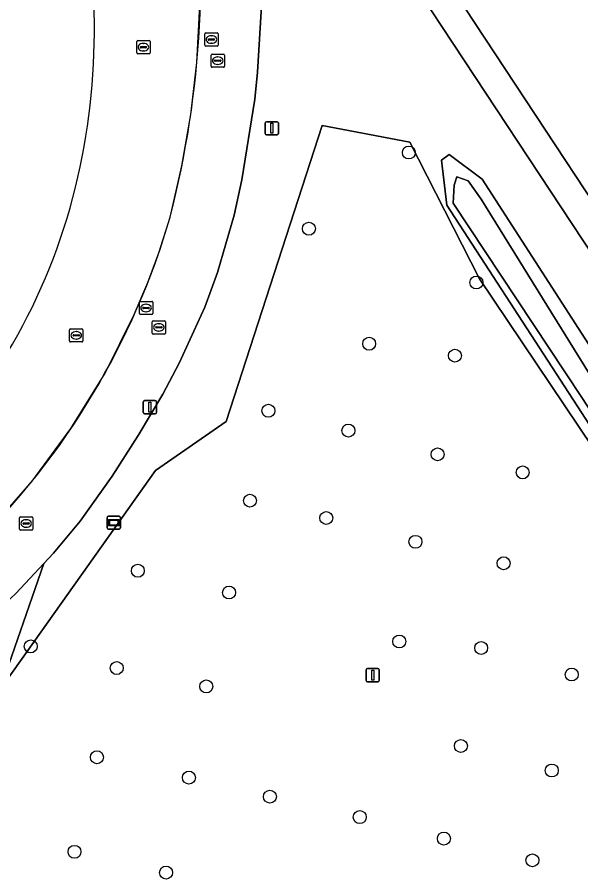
# Model space of a CAD drawing. Extents: x 155018 to 156648, y 383979 to 385733.
# Drawn here: x 156093.9 to 156136.5, y 384791.5 to 384856.3 of the extents above; entities that cross this region are included whole.
import ezdxf

# ---------------------------------------------------------------- set-up
doc = ezdxf.new("R2010")
doc.units = 0
for name, color, linetype in [('IMGEO_Afsluitpaal', 7, 'Continuous'), ('IMGEO_Boom', 7, 'Continuous'), ('IMGEO_Groenvoorziening', 7, 'Continuous'), ('IMGEO_Lichtmast', 7, 'Continuous'), ('IMGEO_Lijnafwatering', 7, 'Continuous'), ('IMGEO_Oever', 7, 'Continuous'), ('IMGEO_Parkeervlak_open', 7, 'Continuous'), ('IMGEO_Rijbaan_lokaal_gesloten', 7, 'Continuous'), ('IMGEO_Rijbaan_regionaal_gesloten', 7, 'Continuous'), ('IMGEO_Rioolput', 7, 'Continuous'), ('IMGEO_Voetpad_open', 7, 'Continuous'), ('IMGEO_Waterloop', 7, 'Continuous'), ('IMGEO_Wegwijzer', 7, 'Continuous')]:
    doc.layers.add(name, color=color, linetype=linetype)

msp = doc.modelspace()

# ---------------------------------------------------------------- linework, layer by layer
at = {"layer": 'IMGEO_Afsluitpaal'}
for p, q in [((156120.259, 384806.166), (156120.259, 384806.966)), ((156120.259, 384806.966), (156120.259, 384806.166)), ((156120.359, 384807.066), (156121.149, 384807.066)), ((156121.149, 384807.066), (156120.359, 384807.066)), ((156121.249, 384806.966), (156121.249, 384806.166)), ((156121.249, 384806.166), (156121.249, 384806.966)), ((156121.149, 384806.066), (156120.359, 384806.066)), ((156120.359, 384806.066), (156121.149, 384806.066))]:
    msp.add_line(p, q, dxfattribs=at)
msp.add_lwpolyline([(156120.679, 384806.941), (156120.829, 384806.941), (156120.829, 384806.191), (156120.679, 384806.191), (156120.679, 384806.941)], dxfattribs=at)
for centre, start, end in [((156120.359, 384806.966), 90, 180), ((156120.359, 384806.966), 90, 180), ((156121.149, 384806.966), 0, 90), ((156121.149, 384806.966), 360, 90), ((156120.359, 384806.166), 180, 270), ((156120.359, 384806.166), 180, 270), ((156121.149, 384806.166), 270, 0), ((156121.149, 384806.166), 270, 0)]:
    msp.add_arc(centre, 0.1, start, end, dxfattribs=at)
at = {"layer": 'IMGEO_Boom'}
for centre in [(156123.482, 384846.073), (156115.933, 384840.312), (156128.588, 384836.248), (156120.486, 384831.619), (156126.967, 384830.719), (156112.873, 384826.552), (156118.917, 384825.06), (156125.656, 384823.26), (156132.086, 384821.896), (156111.484, 384819.762), (156117.245, 384818.45), (156123.984, 384816.65), (156103.009, 384814.463), (156130.645, 384815.029), (156109.902, 384812.817), (156094.917, 384808.743), (156122.762, 384809.114), (156128.948, 384808.625), (156101.414, 384807.107), (156135.789, 384806.619), (156108.179, 384805.719), (156127.417, 384801.217), (156099.922, 384800.369), (156134.285, 384799.366), (156106.867, 384798.826), (156112.988, 384797.385), (156119.778, 384795.842), (156126.131, 384794.222), (156098.225, 384793.219), (156132.819, 384792.576), (156105.144, 384791.65)]:
    msp.add_circle(centre, 0.489, dxfattribs=at)
at = {"layer": 'IMGEO_Groenvoorziening'}
for points in [[(156154.439, 384812.217), (156145.613, 384825.825), (156122.764, 384860.499)], [(156112.387, 384857.555), (156112.046, 384852.138), (156111.854, 384850.112), (156110.875, 384844.008), (156110.281, 384841.339), (156109.041, 384837.007), (156108.071, 384834.386), (156106.14, 384830.157), (156104.886, 384827.818), (156103.044, 384824.696), (156101.063, 384821.599), (156098.642, 384818.219), (156096.65, 384815.786), (156095.909, 384815), (156092.608, 384805.486), (156104.34, 384822.039), (156109.681, 384825.736), (156116.935, 384848.113)], [(156063.784, 384665.047), (156070.694, 384667.747), (156080.587, 384681.206), (156086.197, 384689.897), (156102.819, 384701.872), (156112.137, 384703.172), (156128.027, 384711.937), (156144.099, 384710.771), (156154.765, 384714.834), (156193.62, 384706.064), (156194.882, 384713.157), (156181.763, 384744.983), (156159.902, 384780.041), (156161.399, 384786.097), (156144.509, 384812.164), (156139.541, 384820.551), (156128.811, 384836.516), (156123.571, 384846.858), (156116.935, 384848.113), (156109.681, 384825.736), (156104.34, 384822.039), (156092.608, 384805.486), (156090.76, 384800.161)], [(156116.935, 384848.113), (156123.571, 384846.858), (156128.811, 384836.516), (156139.541, 384820.551), (156144.509, 384812.164), (156161.399, 384786.097), (156159.902, 384780.041), (156181.763, 384744.983), (156194.882, 384713.157), (156193.62, 384706.064), (156154.765, 384714.834), (156144.099, 384710.771), (156128.027, 384711.937), (156112.137, 384703.172), (156102.819, 384701.872), (156086.197, 384689.897), (156080.587, 384681.206), (156070.694, 384667.747), (156063.784, 384665.047)], [(156140.024, 384821.031), (156126.343, 384842.095), (156125.95, 384845.484), (156126.53, 384845.926), (156129.029, 384844.061), (156154.651, 384804.297)], [(156090.76, 384800.161), (156092.608, 384805.486), (156095.909, 384815), (156093.781, 384812.744), (156091.492, 384810.628), (156088.705, 384808.271), (156080.605, 384801.755), (156085.969, 384798.061)]]:
    msp.add_lwpolyline(points, dxfattribs=at)
at = {"layer": 'IMGEO_Lichtmast'}
for p, q in [((156112.636, 384847.505), (156112.636, 384848.305)), ((156112.636, 384848.305), (156112.636, 384847.505)), ((156112.736, 384848.405), (156113.526, 384848.405)), ((156113.526, 384848.405), (156112.736, 384848.405)), ((156113.626, 384848.305), (156113.626, 384847.505)), ((156113.626, 384847.505), (156113.626, 384848.305)), ((156113.526, 384847.405), (156112.736, 384847.405)), ((156112.736, 384847.405), (156113.526, 384847.405)), ((156103.522, 384827.33), (156104.312, 384827.33)), ((156104.312, 384827.33), (156103.522, 384827.33)), ((156103.422, 384826.43), (156103.422, 384827.23)), ((156103.422, 384827.23), (156103.422, 384826.43)), ((156104.412, 384827.23), (156104.412, 384826.43)), ((156104.412, 384826.43), (156104.412, 384827.23)), ((156104.312, 384826.33), (156103.522, 384826.33)), ((156103.522, 384826.33), (156104.312, 384826.33))]:
    msp.add_line(p, q, dxfattribs=at)
for points in [[(156113.056, 384848.28), (156113.206, 384848.28), (156113.206, 384847.53), (156113.056, 384847.53), (156113.056, 384848.28)], [(156103.842, 384827.205), (156103.992, 384827.205), (156103.992, 384826.455), (156103.842, 384826.455), (156103.842, 384827.205)]]:
    msp.add_lwpolyline(points, dxfattribs=at)
for centre, start, end in [((156112.736, 384848.305), 90, 180), ((156112.736, 384848.305), 90, 180), ((156113.526, 384848.305), 0, 90), ((156113.526, 384848.305), 360, 90), ((156112.736, 384847.505), 180, 270), ((156112.736, 384847.505), 180, 270), ((156113.526, 384847.505), 270, 0), ((156113.526, 384847.505), 270, 0), ((156103.522, 384827.23), 90, 180), ((156103.522, 384827.23), 90, 180), ((156104.312, 384827.23), 0, 90), ((156104.312, 384827.23), 360, 90), ((156103.522, 384826.43), 180, 270), ((156103.522, 384826.43), 180, 270), ((156104.312, 384826.43), 270, 0), ((156104.312, 384826.43), 270, 0)]:
    msp.add_arc(centre, 0.1, start, end, dxfattribs=at)
at = {"layer": 'IMGEO_Lijnafwatering'}
for points in [[(156107.472, 384852.885), (156107.768, 384858.673), (156107.609, 384864.466), (156106.995, 384870.228), (156106.878, 384871.003), (156106.754, 384871.777), (156106.622, 384872.549)], [(156102.739, 384833.821), (156103.756, 384836.238), (156104.661, 384838.698), (156105.454, 384841.198), (156106.336, 384845.056), (156107.009, 384848.955), (156107.472, 384852.885)], [(156091.767, 384817.526), (156095.025, 384821.231), (156097.953, 384825.202), (156100.531, 384829.408), (156102.739, 384833.821)]]:
    msp.add_lwpolyline(points, dxfattribs=at)
at = {"layer": 'IMGEO_Oever'}
for points in [[(156154.651, 384804.297), (156129.029, 384844.061), (156126.53, 384845.926), (156125.95, 384845.484), (156126.343, 384842.095), (156140.024, 384821.031)], [(156164.255, 384783.219), (156158.352, 384793.665), (156154.127, 384800.757), (156136.505, 384827.636), (156126.824, 384842.243), (156126.909, 384843.602), (156127.121, 384844.239), (156127.97, 384843.941), (156128.947, 384842.54), (156138.544, 384827.041), (156160.072, 384794.175), (156165.72, 384783.814)]]:
    msp.add_lwpolyline(points, dxfattribs=at)
at = {"layer": 'IMGEO_Parkeervlak_open'}
for centre, radius, start, end in [((156048.434, 384855.467), 51.299, 346.44618, 14.48068), ((156054.428, 384854.192), 45.174, 313.73359, 346.237)]:
    msp.add_arc(centre, radius, start, end, dxfattribs=at)
at = {"layer": 'IMGEO_Rijbaan_lokaal_gesloten'}
for centre, radius, start, end in [((156034.072, 384859.543), 73.702, 345.58702, 8.33582), ((156048.434, 384855.467), 51.299, 346.44618, 14.48068), ((156054.428, 384854.192), 45.174, 313.73359, 346.237), ((156050.236, 384857.333), 57.527, 314.44675, 343.71161)]:
    msp.add_arc(centre, radius, start, end, dxfattribs=at)
at = {"layer": 'IMGEO_Rijbaan_regionaal_gesloten'}
for points in [[(156101.888, 384888.964), (156105.932, 384890.773), (156107.263, 384887.8), (156107.9, 384886.303), (156108.435, 384884.779), (156109.048, 384882.878), (156110.146, 384883.543), (156110.261, 384883.612), (156112.32, 384880.256), (156123.499, 384863.355), (156123.904, 384862.81), (156147.458, 384827.064)], [(156093.781, 384812.744), (156095.909, 384815), (156096.65, 384815.786), (156098.642, 384818.219), (156101.063, 384821.599), (156103.044, 384824.696), (156104.886, 384827.818), (156106.14, 384830.157), (156108.071, 384834.386), (156109.041, 384837.007), (156110.281, 384841.339), (156110.875, 384844.008), (156111.854, 384850.112), (156112.046, 384852.138), (156112.387, 384857.555)]]:
    msp.add_lwpolyline(points, dxfattribs=at)
for centre, radius, start, end in [((156034.072, 384859.543), 73.702, 345.58702, 8.33582), ((156050.236, 384857.333), 57.527, 314.44675, 343.71161)]:
    msp.add_arc(centre, radius, start, end, dxfattribs=at)
at = {"layer": 'IMGEO_Rioolput'}
for p, q in [((156108.142, 384855.117), (156108.994, 384855.117)), ((156103.003, 384854.535), (156103.855, 384854.535)), ((156108.067, 384854.191), (156108.067, 384855.043)), ((156108.326, 384854.611), (156108.326, 384854.623)), ((156108.764, 384854.574), (156108.366, 384854.574)), ((156108.369, 384854.66), (156108.767, 384854.66)), ((156108.555, 384854.897), (156108.58, 384854.897)), ((156108.81, 384854.623), (156108.81, 384854.611)), ((156109.068, 384855.043), (156109.068, 384854.191)), ((156102.928, 384853.609), (156102.928, 384854.461)), ((156103.187, 384854.029), (156103.187, 384854.041)), ((156103.625, 384853.992), (156103.227, 384853.992)), ((156103.23, 384854.078), (156103.628, 384854.078)), ((156103.416, 384854.315), (156103.441, 384854.315)), ((156103.671, 384854.041), (156103.671, 384854.029)), ((156103.929, 384854.461), (156103.929, 384853.609)), ((156108.994, 384854.117), (156108.142, 384854.117)), ((156108.578, 384854.337), (156108.553, 384854.337)), ((156103.855, 384853.535), (156103.003, 384853.535)), ((156103.439, 384853.755), (156103.414, 384853.755)), ((156108.546, 384852.588), (156108.546, 384853.44)), ((156108.621, 384853.514), (156109.473, 384853.514)), ((156109.034, 384853.294), (156109.059, 384853.294)), ((156109.547, 384853.44), (156109.547, 384852.588)), ((156108.805, 384853.008), (156108.805, 384853.02)), ((156109.243, 384852.971), (156108.845, 384852.971)), ((156108.848, 384853.057), (156109.246, 384853.057)), ((156109.057, 384852.734), (156109.032, 384852.734)), ((156109.289, 384853.02), (156109.289, 384853.008)), ((156109.473, 384852.514), (156108.621, 384852.514)), ((156103.13, 384833.898), (156103.13, 384834.75)), ((156103.205, 384834.824), (156104.057, 384834.824)), ((156103.432, 384834.367), (156103.83, 384834.367)), ((156103.618, 384834.604), (156103.643, 384834.604)), ((156104.131, 384834.75), (156104.131, 384833.898)), ((156104.057, 384833.824), (156103.205, 384833.824)), ((156103.389, 384834.318), (156103.389, 384834.33)), ((156103.827, 384834.281), (156103.429, 384834.281)), ((156103.641, 384834.044), (156103.616, 384834.044)), ((156103.873, 384834.33), (156103.873, 384834.318)), ((156104.098, 384832.428), (156104.098, 384833.28)), ((156104.173, 384833.354), (156105.025, 384833.354)), ((156104.586, 384833.134), (156104.611, 384833.134)), ((156105.099, 384833.28), (156105.099, 384832.428)), ((156097.853, 384831.828), (156097.853, 384832.68)), ((156097.928, 384832.754), (156098.78, 384832.754)), ((156098.341, 384832.534), (156098.366, 384832.534)), ((156098.854, 384832.68), (156098.854, 384831.828)), ((156104.357, 384832.848), (156104.357, 384832.86)), ((156104.795, 384832.811), (156104.397, 384832.811)), ((156104.4, 384832.897), (156104.798, 384832.897)), ((156104.609, 384832.574), (156104.584, 384832.574)), ((156104.841, 384832.86), (156104.841, 384832.848)), ((156098.112, 384832.248), (156098.112, 384832.26)), ((156098.55, 384832.211), (156098.152, 384832.211)), ((156098.155, 384832.297), (156098.553, 384832.297)), ((156098.364, 384831.974), (156098.339, 384831.974)), ((156098.596, 384832.26), (156098.596, 384832.248)), ((156105.025, 384832.354), (156104.173, 384832.354)), ((156098.78, 384831.754), (156097.928, 384831.754)), ((156094.072, 384817.61), (156094.072, 384818.462)), ((156094.147, 384818.536), (156094.999, 384818.536)), ((156094.56, 384818.316), (156094.585, 384818.316)), ((156095.073, 384818.462), (156095.073, 384817.61)), ((156094.999, 384817.536), (156094.147, 384817.536)), ((156094.331, 384818.03), (156094.331, 384818.042)), ((156094.769, 384817.993), (156094.371, 384817.993)), ((156094.374, 384818.079), (156094.772, 384818.079)), ((156094.583, 384817.756), (156094.558, 384817.756)), ((156094.815, 384818.042), (156094.815, 384818.03))]:
    msp.add_line(p, q, dxfattribs=at)
for points in [[(156108.142, 384855.117), (156108.994, 384855.117)], [(156103.003, 384854.535), (156103.855, 384854.535)], [(156108.067, 384854.191), (156108.067, 384855.043)], [(156109.068, 384855.043), (156109.068, 384854.191)], [(156102.928, 384853.609), (156102.928, 384854.461)], [(156103.929, 384854.461), (156103.929, 384853.609)], [(156108.994, 384854.117), (156108.142, 384854.117)], [(156103.855, 384853.535), (156103.003, 384853.535)], [(156108.546, 384852.588), (156108.546, 384853.44)], [(156108.621, 384853.514), (156109.473, 384853.514)], [(156109.547, 384853.44), (156109.547, 384852.588)], [(156109.473, 384852.514), (156108.621, 384852.514)], [(156103.13, 384833.898), (156103.13, 384834.75)], [(156103.205, 384834.824), (156104.057, 384834.824)], [(156104.131, 384834.75), (156104.131, 384833.898)], [(156104.057, 384833.824), (156103.205, 384833.824)], [(156104.098, 384832.428), (156104.098, 384833.28)], [(156104.173, 384833.354), (156105.025, 384833.354)], [(156105.099, 384833.28), (156105.099, 384832.428)], [(156097.853, 384831.828), (156097.853, 384832.68)], [(156097.928, 384832.754), (156098.78, 384832.754)], [(156098.854, 384832.68), (156098.854, 384831.828)], [(156105.025, 384832.354), (156104.173, 384832.354)], [(156098.78, 384831.754), (156097.928, 384831.754)], [(156094.072, 384817.61), (156094.072, 384818.462)], [(156094.147, 384818.536), (156094.999, 384818.536)], [(156095.073, 384818.462), (156095.073, 384817.61)], [(156094.999, 384817.536), (156094.147, 384817.536)]]:
    msp.add_lwpolyline(points, dxfattribs=at)
for centre, radius, start, end in [((156108.144, 384855.041), 0.0765, 91.55205, 178.44795), ((156108.144, 384855.041), 0.0765, 91.55205, 178.44795), ((156108.992, 384855.041), 0.0765, 1.55205, 88.44795), ((156108.992, 384855.041), 0.0765, 1.55205, 88.44795), ((156103.005, 384854.459), 0.0765, 91.55205, 178.44795), ((156103.005, 384854.459), 0.0765, 91.55205, 178.44795), ((156103.853, 384854.459), 0.0765, 1.55205, 88.44795), ((156103.853, 384854.459), 0.0765, 1.55205, 88.44795), ((156108.366, 384854.62), 0.0403, 85.87752, 175.75265), ((156108.363, 384854.61), 0.0366, 178.93798, 274.71019), ((156108.767, 384854.617), 0.043, 264.86636, 352.45326), ((156108.771, 384854.622), 0.0386, 1.73085, 96.63898), ((156103.227, 384854.038), 0.0403, 85.87752, 175.75265), ((156103.224, 384854.028), 0.0366, 178.93798, 274.71019), ((156103.628, 384854.035), 0.043, 264.86636, 352.45326), ((156103.632, 384854.04), 0.0386, 1.73085, 96.63898), ((156108.144, 384854.193), 0.0765, 181.55205, 268.44795), ((156108.144, 384854.193), 0.0765, 181.55205, 268.44795), ((156108.992, 384854.193), 0.0765, 271.55205, 358.44795), ((156108.992, 384854.193), 0.0765, 271.55205, 358.44795), ((156103.005, 384853.611), 0.0765, 181.55205, 268.44795), ((156103.005, 384853.611), 0.0765, 181.55205, 268.44795), ((156103.853, 384853.611), 0.0765, 271.55205, 358.44795), ((156103.853, 384853.611), 0.0765, 271.55205, 358.44795), ((156108.623, 384853.438), 0.0765, 91.55205, 178.44795), ((156108.623, 384853.438), 0.0765, 91.55205, 178.44795), ((156109.471, 384853.438), 0.0765, 1.55205, 88.44795), ((156109.471, 384853.438), 0.0765, 1.55205, 88.44795), ((156108.623, 384852.59), 0.0765, 181.55205, 268.44795), ((156108.623, 384852.59), 0.0765, 181.55205, 268.44795), ((156108.845, 384853.017), 0.0403, 85.87752, 175.75265), ((156108.842, 384853.007), 0.0366, 178.93798, 274.71019), ((156109.246, 384853.014), 0.043, 264.86636, 352.45326), ((156109.25, 384853.019), 0.0386, 1.73085, 96.63898), ((156109.471, 384852.59), 0.0765, 271.55205, 358.44795), ((156109.471, 384852.59), 0.0765, 271.55205, 358.44795), ((156103.207, 384834.748), 0.0765, 91.55205, 178.44795), ((156103.207, 384834.748), 0.0765, 91.55205, 178.44795), ((156103.429, 384834.327), 0.0403, 85.87752, 175.75265), ((156103.834, 384834.329), 0.0386, 1.73085, 96.63898), ((156104.055, 384834.748), 0.0765, 1.55205, 88.44795), ((156104.055, 384834.748), 0.0765, 1.55205, 88.44795), ((156103.207, 384833.9), 0.0765, 181.55205, 268.44795), ((156103.207, 384833.9), 0.0765, 181.55205, 268.44795), ((156103.426, 384834.317), 0.0366, 178.93798, 274.71019), ((156103.83, 384834.324), 0.043, 264.86636, 352.45326), ((156104.055, 384833.9), 0.0765, 271.55205, 358.44795), ((156104.055, 384833.9), 0.0765, 271.55205, 358.44795), ((156104.175, 384833.278), 0.0765, 91.55205, 178.44795), ((156104.175, 384833.278), 0.0765, 91.55205, 178.44795), ((156105.023, 384833.278), 0.0765, 1.55205, 88.44795), ((156105.023, 384833.278), 0.0765, 1.55205, 88.44795), ((156097.93, 384832.678), 0.0765, 91.55205, 178.44795), ((156097.93, 384832.678), 0.0765, 91.55205, 178.44795), ((156098.778, 384832.678), 0.0765, 1.55205, 88.44795), ((156098.778, 384832.678), 0.0765, 1.55205, 88.44795), ((156104.175, 384832.43), 0.0765, 181.55205, 268.44795), ((156104.175, 384832.43), 0.0765, 181.55205, 268.44795), ((156104.397, 384832.857), 0.0403, 85.87752, 175.75265), ((156104.394, 384832.847), 0.0366, 178.93798, 274.71019), ((156104.798, 384832.854), 0.043, 264.86636, 352.45326), ((156104.802, 384832.859), 0.0386, 1.73085, 96.63898), ((156105.023, 384832.43), 0.0765, 271.55205, 358.44795), ((156105.023, 384832.43), 0.0765, 271.55205, 358.44795), ((156097.93, 384831.83), 0.0765, 181.55205, 268.44795), ((156097.93, 384831.83), 0.0765, 181.55205, 268.44795), ((156098.152, 384832.257), 0.0403, 85.87752, 175.75265), ((156098.149, 384832.247), 0.0366, 178.93798, 274.71019), ((156098.553, 384832.254), 0.043, 264.86636, 352.45326), ((156098.557, 384832.259), 0.0386, 1.73085, 96.63898), ((156098.778, 384831.83), 0.0765, 271.55205, 358.44795), ((156098.778, 384831.83), 0.0765, 271.55205, 358.44795), ((156094.149, 384818.46), 0.0765, 91.55205, 178.44795), ((156094.149, 384818.46), 0.0765, 91.55205, 178.44795), ((156094.997, 384818.46), 0.0765, 1.55205, 88.44795), ((156094.997, 384818.46), 0.0765, 1.55205, 88.44795), ((156094.149, 384817.612), 0.0765, 181.55205, 268.44795), ((156094.149, 384817.612), 0.0765, 181.55205, 268.44795), ((156094.371, 384818.039), 0.0403, 85.87752, 175.75265), ((156094.368, 384818.029), 0.0366, 178.93798, 274.71019), ((156094.772, 384818.036), 0.043, 264.86636, 352.45326), ((156094.776, 384818.041), 0.0386, 1.73085, 96.63898), ((156094.997, 384817.612), 0.0765, 271.55205, 358.44795), ((156094.997, 384817.612), 0.0765, 271.55205, 358.44795)]:
    msp.add_arc(centre, radius, start, end, dxfattribs=at)
for centre, major_axis, ratio, start_param, end_param in [((156108.554, 384854.617), (-0.387, 0.002), 0.722429, 4.712389, 7.853982), ((156108.579, 384854.617), (-0.39, 0.002), 0.717154, 1.570796, 4.712389), ((156103.415, 384854.035), (-0.387, 0.002), 0.722429, 4.712389, 7.853982), ((156103.44, 384854.035), (-0.39, 0.002), 0.717154, 1.570796, 4.712389), ((156109.033, 384853.014), (-0.387, 0.002), 0.722429, 4.712389, 7.853982), ((156109.058, 384853.014), (-0.39, 0.002), 0.717154, 1.570796, 4.712389), ((156103.617, 384834.324), (-0.387, 0.002), 0.722429, 4.712389, 7.853982), ((156103.642, 384834.324), (-0.39, 0.002), 0.717154, 1.570796, 4.712389), ((156104.585, 384832.854), (-0.387, 0.002), 0.722429, 4.712389, 7.853982), ((156104.61, 384832.854), (-0.39, 0.002), 0.717154, 1.570796, 4.712389), ((156098.34, 384832.254), (-0.387, 0.002), 0.722429, 4.712389, 7.853982), ((156098.365, 384832.254), (-0.39, 0.002), 0.717154, 1.570796, 4.712389), ((156094.559, 384818.036), (-0.387, 0.002), 0.722429, 4.712389, 7.853982), ((156094.584, 384818.036), (-0.39, 0.002), 0.717154, 1.570796, 4.712389)]:
    msp.add_ellipse(centre, major_axis=major_axis, ratio=ratio, start_param=start_param, end_param=end_param, dxfattribs=at)
at = {"layer": 'IMGEO_Voetpad_open'}
msp.add_lwpolyline([(156147.458, 384827.064), (156123.904, 384862.81), (156123.499, 384863.355), (156123.323, 384863.17), (156110.429, 384876.14), (156110.874, 384873.792), (156111.09, 384872.364), (156122.764, 384860.499), (156145.613, 384825.825), (156154.439, 384812.217)], dxfattribs=at)
at = {"layer": 'IMGEO_Waterloop'}
msp.add_lwpolyline([(156165.72, 384783.814), (156160.072, 384794.175), (156138.544, 384827.041), (156128.947, 384842.54), (156127.97, 384843.941), (156127.121, 384844.239), (156126.909, 384843.602), (156126.824, 384842.243), (156136.505, 384827.636), (156154.127, 384800.757), (156158.352, 384793.665), (156164.255, 384783.219)], dxfattribs=at)
at = {"layer": 'IMGEO_Wegwijzer'}
for p, q in [((156100.698, 384817.699), (156100.698, 384818.499)), ((156100.698, 384818.499), (156100.698, 384817.699)), ((156100.798, 384818.599), (156101.588, 384818.599)), ((156101.588, 384818.599), (156100.798, 384818.599)), ((156101.688, 384818.499), (156101.688, 384817.699)), ((156101.688, 384817.699), (156101.688, 384818.499)), ((156101.588, 384817.599), (156100.798, 384817.599)), ((156100.798, 384817.599), (156101.588, 384817.599))]:
    msp.add_line(p, q, dxfattribs=at)
for points in [[(156100.799, 384818.331), (156101.587, 384818.331), (156101.587, 384817.867), (156100.799, 384817.867), (156100.799, 384818.331)], [(156100.864, 384818.266), (156100.864, 384817.932), (156101.522, 384817.932), (156101.522, 384818.266), (156100.864, 384818.266)]]:
    msp.add_lwpolyline(points, dxfattribs=at)
for centre, start, end in [((156100.798, 384818.499), 90, 180), ((156100.798, 384818.499), 90, 180), ((156101.588, 384818.499), 0, 90), ((156101.588, 384818.499), 360, 90), ((156100.798, 384817.699), 180, 270), ((156100.798, 384817.699), 180, 270), ((156101.588, 384817.699), 270, 0), ((156101.588, 384817.699), 270, 0)]:
    msp.add_arc(centre, 0.1, start, end, dxfattribs=at)

doc.saveas('drawing.dxf')
